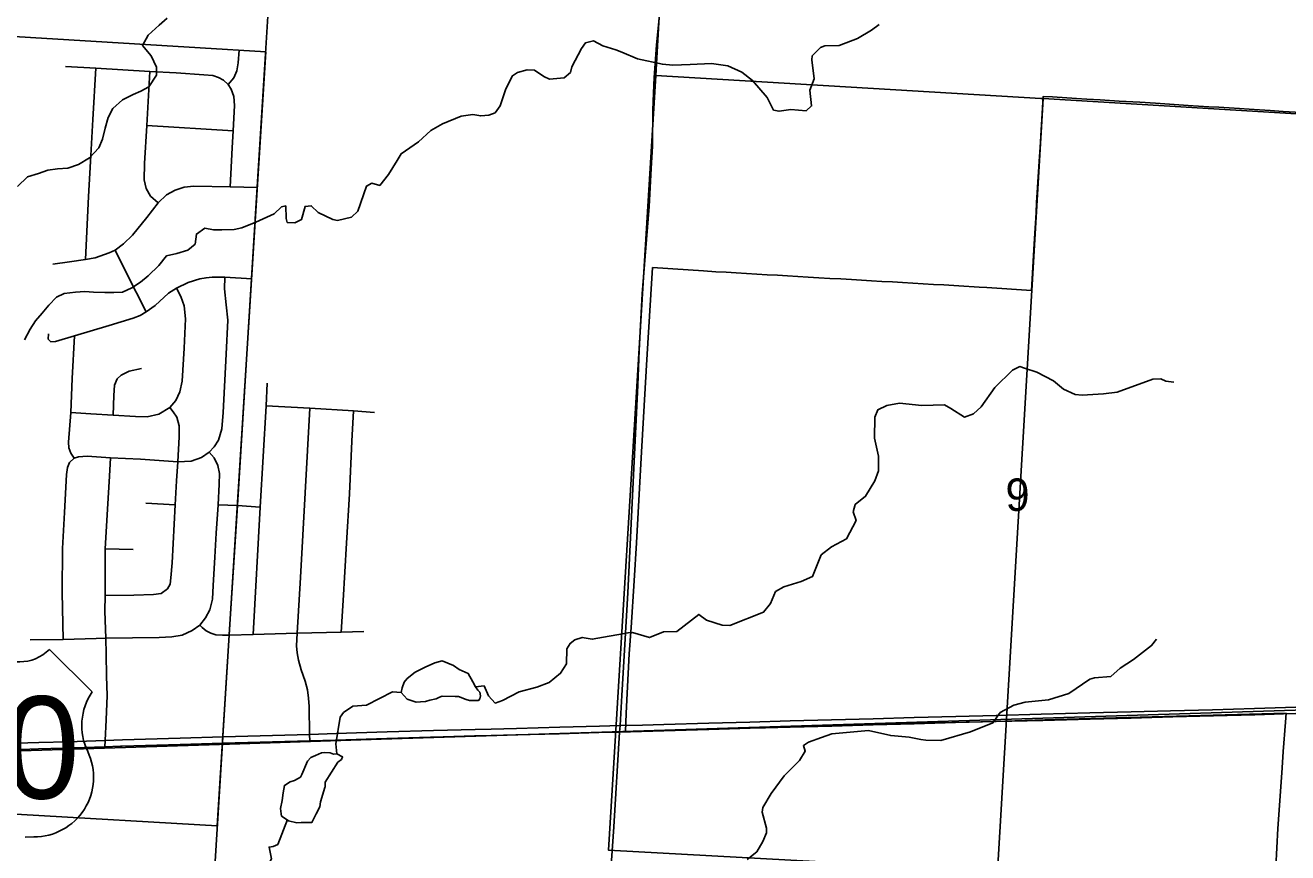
# Model space of a CAD drawing. Extents: x 114843 to 284848, y 317643 to 566895.
# Drawn here: x 266100 to 274704, y 384024 to 389660 of the extents above; entities that cross this region are included whole.
import ezdxf

# ---------------------------------------------------------------- set-up
doc = ezdxf.new("R2010")
doc.units = 0
for name, color, linetype in [('GM_X_City_Street', 7, 'Continuous'), ('GM_X_Corporation', 7, 'Continuous'), ('GM_X_County', 7, 'Continuous'), ('GM_X_Minor_Lake', 7, 'Continuous'), ('GM_X_Minor_River', 7, 'Continuous'), ('GM_X_Rail_Line', 7, 'Continuous'), ('GM_X_Section', 7, 'Continuous'), ('GM_X_Section_Text', 7, 'Continuous'), ('GM_X_Township', 7, 'Continuous'), ('GM_X_Township_Road', 7, 'Continuous'), ('GM_X_US_Route', 7, 'Continuous'), ('GM_X_US_Shield', 7, 'Continuous')]:
    doc.layers.add(name, color=color, linetype=linetype)

msp = doc.modelspace()

# ---------------------------------------------------------------- linework, layer by layer
at = {"layer": 'GM_X_City_Street'}
for p, q in [((266929.6, 388977.3), (267516.6, 388941.7)), ((266922.3, 386405.8), (267121.8, 386393.4)), ((267414.6, 386394.3), (267546.8, 386387.8)), ((267546.8, 386387.8), (267700.5, 386377.2)), ((266645.7, 386093.6), (266834.4, 386088.8))]:
    msp.add_line(p, q, dxfattribs=at)
for points in [[(267497.1, 388558.4), (267509.8, 388824.7), (267516.6, 388941.7), (267527.1, 389113.8), (267521.4, 389174.6), (267502.9, 389224.2), (267482.1, 389257.6), (267520.4, 389301), (267542.3, 389348.5), (267551.9, 389404.2), (267557.7, 389490.2)], [(266374.4, 389378.6), (266579.9, 389366.7), (266948.6, 389344.8), (267128.2, 389335.6), (267317.3, 389322.9), (267378.2, 389317.5), (267417.4, 389304.9), (267451.5, 389285.3), (267482.1, 389257.6)], [(266509.7, 388065.1), (266531.2, 388492.9), (266544.1, 388732.3), (266560.7, 389017.9), (266579.9, 389366.7)], [(267005.9, 388450.1), (266954.1, 388496.6), (266923.9, 388547.2), (266911.2, 388608), (266913.3, 388718), (266929.6, 388977.3), (266948.6, 389344.8)], [(266288.3, 388031.9), (266401.6, 388048), (266509.7, 388065.1), (266576.3, 388076.7), (266670.9, 388109), (266711.7, 388128), (266770.5, 388170.6), (266832, 388229.5), (266928.3, 388349.5), (267005.9, 388450.1), (267062.9, 388504.4), (267121.1, 388537.6), (267183, 388556.1), (267248.5, 388563.1), (267497.1, 388558.4), (267681.8, 388555.7)], [(266924.2, 387708.9), (266790.6, 387970.6), (266711.7, 388128)], [(266258.3, 387558.4), (266256.8, 387522.2), (266274.5, 387504.7), (266306.1, 387506.7), (266436.3, 387544.1), (266670.9, 387615.8), (266834.4, 387664.4), (266884, 387684.1), (266924.2, 387708.9), (266985.3, 387750.3), (267075.3, 387834.6), (267131, 387870), (267210.8, 387908.6), (267289.6, 387932), (267331.8, 387940.6), (267374.7, 387944), (267460.7, 387943.6), (267643, 387932.8)], [(267290.6, 385573.8), (267327.7, 385622.7), (267358.3, 385677.9), (267375.9, 385750.5), (267381.7, 385844.2), (267391.4, 386036.1), (267401.3, 386200), (267414.6, 386394.3), (267421.2, 386533), (267423, 386606.8), (267413.2, 386662.3), (267387.7, 386714.1), (267352.9, 386753.1), (267387.7, 386789), (267417.2, 386833.7), (267440.1, 386911.1), (267448, 387021.7), (267469.7, 387418.5), (267480.9, 387652), (267469.3, 387756), (267457.4, 387863.6), (267460.7, 387943.6)], [(267069.8, 385820.9), (267086.5, 385853.2), (267093.2, 385895.9), (267100.1, 385997.8), (267121.8, 386393.4), (267130.5, 386557.2), (267139.5, 386687.2), (267148.2, 386856.9), (267148.9, 386931.8), (267132.7, 386989.6), (267108.4, 387026.8), (267084.8, 387055.3), (267125.4, 387104.8), (267153.1, 387162.3), (267169.5, 387236.1), (267181.9, 387460.3), (267192.7, 387660.4), (267182.7, 387749.3), (267160.6, 387812.3), (267131, 387870)], [(266357.6, 385476.3), (266350.7, 385796.5), (266354.4, 386094.9), (266367.2, 386340.1), (266381.7, 386599.3), (266387.2, 386647.9), (266401, 386680.8), (266433, 386710.7), (266410.5, 386746.2), (266397.9, 386780.7), (266395.3, 386820.4), (266409.6, 387022.4), (266420.3, 387254.1), (266436.3, 387544.1)], [(266699.4, 387004.7), (266704.2, 387137.6), (266709, 387208.4), (266726.2, 387250.6), (266754.7, 387276), (266808.9, 387302.7), (266893, 387322.7)], [(267652.1, 385510.5), (267700.5, 386377.2), (267741.3, 387068.2), (267748.2, 387221.4)], [(266409.6, 387022.4), (266547.2, 387013), (266699.4, 387004.7), (266852.1, 386995.3), (266929.9, 386993.5), (267010.5, 387011.7), (267084.8, 387055.3)], [(267741.3, 387068.2), (268039.7, 387050.7), (268338, 387033.3), (268479.2, 387023.4)], [(268039.4, 384786.5), (268037.4, 384828.3), (268034.5, 385020.5), (268030.8, 385076.3), (268023.3, 385132.7), (268008.3, 385191.6), (267980.5, 385269.9), (267961.4, 385335.8), (267952.5, 385385.1), (267949.6, 385431.9), (267951.3, 385475.3), (267953.5, 385519.8), (267975, 385897.6), (268039.7, 387050.7)], [(268253.7, 385526.3), (268266.3, 385741.5), (268288.6, 386131.6), (268309.4, 386468.3), (268325.9, 386828.1), (268338, 387033.3)], [(266433, 386710.7), (266463.3, 386720.3), (266522.4, 386723.7), (266681, 386713.1), (266886.4, 386704.1), (267139.5, 386687.2), (267229.9, 386691.9), (267302.2, 386715.9), (267352.9, 386753.1)], [(266648.6, 385484.7), (266643.2, 385668), (266643.6, 385775.1), (266645.7, 386093.6), (266659.5, 386363.1), (266673.1, 386589), (266681, 386713.1)], [(266643.6, 385775.1), (266839, 385778.2), (266973.5, 385782.1), (267027.3, 385790.1), (267069.8, 385820.9)], [(266133.3, 385473.3), (266357.6, 385476.3), (266582.8, 385483.7), (266648.6, 385484.7), (267012, 385490.2), (267098.7, 385494.6), (267169.4, 385505.7), (267238.2, 385537.8), (267290.6, 385573.8), (267306.6, 385557), (267333, 385535), (267364.5, 385518.1), (267397.7, 385507.9), (267444.5, 385504.7), (267491.9, 385506.2)], [(267491.9, 385506.2), (267652.1, 385510.5), (267953.5, 385519.8), (268253.7, 385526.3), (268407.4, 385530)], [(266642.9, 384744.9), (266645.1, 384788.8), (266652.1, 384929.2), (266657.3, 385095.4), (266654.6, 385227), (266651.8, 385376.2), (266648.6, 385484.7)]]:
    msp.add_lwpolyline(points, dxfattribs=at)
at = {"layer": 'GM_X_Corporation'}
msp.add_lwpolyline([(274795.3, 389065.1), (274671.2, 389073.1), (274584, 389078.6), (274510.9, 389083.3), (274441.6, 389087.7), (274375.7, 389092), (274304.9, 389096.5), (274234.4, 389101), (274164.6, 389105.4), (274095, 389109.9), (274024.7, 389114.4), (273929.9, 389120.4), (273802.3, 389128.6), (273696.5, 389135.3), (273553.7, 389143.2), (273425.5, 389152), (273334.7, 389157.5), (273263.7, 389161.9), (273100.5, 389171.9), (273037, 389175.8), (273027.5, 389021.4), (273022.8, 388945.8), (273015.5, 388827), (273009.7, 388733.2), (273005.3, 388661.7), (273001.1, 388592.9), (272996.7, 388521.7), (272992.4, 388451.6), (272988.1, 388382.4), (272983.7, 388311), (272979.6, 388244.8), (272975.2, 388172.1), (272970.2, 388092.7), (272957.1, 387854), (272653.3, 387873.4), (272600.5, 387876.7), (272462, 387885.6), (272359.2, 387891.3), (272289.7, 387895.2), (272219.6, 387899.2), (272149, 387903.3), (272078.9, 387907.4), (272009.1, 387911.4), (271937.7, 387915.6), (271867.9, 387919.6), (271799.3, 387923.6), (271729.6, 387927.6), (271657.5, 387931.8), (271582.9, 387936.1), (271506.9, 387940.5), (271434.2, 387944.7), (271364.9, 387948.7), (271295.3, 387952.8), (271225.8, 387956.8), (271155.1, 387960.9), (271085.6, 387964.9), (271015.2, 387969), (270945.7, 387973), (270875.7, 387977.1), (270806.5, 387981.1), (270721.1, 387986.6), (270618.5, 387993.2), (270375, 388008.9), (270342.8, 387495.3), (270333.2, 387345.4), (270298.1, 386712.4), (270266.1, 386134), (270249.1, 385875.8), (270228.1, 385558.8), (270215.4, 385378.9), (270202.2, 385111.4), (270195.4, 384972.5), (270189.5, 384849.6), (270392.9, 384855.2), (270508, 384858.4), (270613.3, 384861.3), (270713.2, 384864), (270813.7, 384866.8), (270848.2, 384867.7), (270903.8, 384869.3), (271214.3, 384877.8), (271284.8, 384879.7), (271438.4, 384884), (271479.6, 384885.1), (271615, 384888.8), (271815.3, 384894.3), (271844.4, 384895.1), (272014.6, 384899.8), (272315.5, 384908), (272611.3, 384916.2), (272774.9, 384920.7), (273116, 384930), (274691.9, 384973.4), (274687.5, 384913), (274673.4, 384712.4), (274665.6, 384602.2), (274654.3, 384441.1), (274636.4, 384188.5), (274615.7, 383793.9)], dxfattribs=at)
at = {"layer": 'GM_X_County'}
for points in [[(270000.8, 400353.9), (269775.6, 396298.7), (269696.2, 394952.5), (269532.2, 392169.1), (267913.7, 392301.8), (267868.6, 391576.8), (267680.6, 388558.5), (267641.8, 387935.6), (267545.6, 386390.6), (267545.5, 386387.7), (267490.7, 385509), (267490.7, 385507.9), (267447.5, 384815.2), (267444.9, 384772.6), (267298.6, 382423.6), (267247.3, 381600.8), (267082, 378947.2)], [(267082, 378947.2), (267247.3, 381600.8), (267298.6, 382423.6), (267444.9, 384772.6), (267447.5, 384815.2), (267490.7, 385507.9), (267490.7, 385509), (267545.5, 386387.7), (267545.6, 386390.6), (267641.8, 387935.6), (267680.6, 388558.5), (267868.6, 391576.8), (267913.7, 392301.8), (269532.2, 392169.1), (269696.2, 394952.5), (269775.6, 396298.7), (270000.8, 400353.9)]]:
    msp.add_lwpolyline(points, dxfattribs=at)
at = {"layer": 'GM_X_Minor_Lake'}
for points in [[(269169, 385152.7), (269150.8, 385186.7), (269118.5, 385244.6), (269056.4, 385272.3), (269018.3, 385298.1), (268942.2, 385329.7), (268892.3, 385317.4), (268824.6, 385286.9), (268756.8, 385254.4), (268703.2, 385210), (268681.3, 385185.9), (268667.6, 385145.7), (268661.8, 385115.6)], [(268661.8, 385115.6), (268702, 385069.7), (268764.1, 385048.1), (268794, 385050.3), (268827.9, 385054.5), (268857.9, 385062.7), (268899.8, 385071), (268923.7, 385083.1), (268941.6, 385089.2), (269029.5, 385087.8), (269051.5, 385087.9), (269103.6, 385066.2), (269127.6, 385060.3), (269189.5, 385060.7), (269197.4, 385072.8), (269203.3, 385092.8), (269197.2, 385116.8), (269183.1, 385130.8), (269169, 385152.7)], [(268222.8, 384696.1), (268200.8, 384696), (268176.8, 384703.9), (268140.8, 384705.7), (268118.8, 384703.5), (268079, 384685.2), (268047.1, 384673), (268023.3, 384646.8), (267985.9, 384556.4), (267976, 384538.3), (267934.2, 384516), (267906.3, 384505.8), (267866.4, 384481.6), (267856.8, 384431.4), (267851.1, 384379.3), (267839.4, 384325.1), (267843.6, 384289), (267845.7, 384273), (267877.8, 384251.2), (267893.8, 384241.3)], [(267893.8, 384241.3), (267949.9, 384227.6), (267979.8, 384229.7), (268053.7, 384230.2), (268083.4, 384288.5), (268107, 384336.7), (268112.8, 384370.8), (268142.2, 384467.2), (268144.2, 384471.2), (268144, 384503.3), (268229.1, 384640.1), (268255, 384658.2), (268262.8, 384676.3), (268222.8, 384696.1)]]:
    msp.add_lwpolyline(points, dxfattribs=at)
at = {"layer": 'GM_X_Minor_River'}
for points in [[(266047.5, 388562.5), (266115.4, 388626.7), (266189.2, 388650.8), (266253.1, 388673), (266319, 388683.1), (266390.9, 388687.1), (266462.7, 388711.3), (266538.5, 388757.4), (266602.4, 388825.6), (266626.3, 388883.8), (266644.1, 388959.9), (266664, 389032.1), (266697.9, 389092.3), (266761.7, 389152.4), (266835.6, 389188.6), (266887.5, 389210.7), (266941.4, 389240.8), (266995.2, 389321), (266995.1, 389375.1), (266957.1, 389451.2), (266899.1, 389521.3), (266937, 389591.5), (267012.8, 389659.7), (267066.6, 389707.8)], [(267670.7, 388318.9), (267797.2, 388374.6), (267846.9, 388423), (267874.8, 388429.1), (267877.4, 388343), (267885.5, 388317), (267937.4, 388315.3), (267983.3, 388337.6), (268006.7, 388425.9), (268048.6, 388430.2), (268096.9, 388384.4), (268195, 388336.9), (268229, 388331.1), (268322.8, 388353.7), (268366.5, 388394), (268425.4, 388564.7), (268461.2, 388585), (268515.3, 388569.3), (268574.8, 388643.8), (268634.1, 388738.3), (268661.8, 388784.6), (268779.2, 388865.4), (268864.6, 388944.1), (268944.3, 388988.6), (269069.8, 389041.5), (269149.7, 389052), (269203.7, 389042.3), (269259.6, 389048.7), (269301.4, 389063), (269337.1, 389111.3), (269374.4, 389227.7), (269419.8, 389316.1), (269453.6, 389338.4), (269521.4, 389356.8), (269571.4, 389353.1), (269633.6, 389311.4), (269673.6, 389293.6), (269773.5, 389302.2), (269815.2, 389338.6), (269825, 389376.7), (269890.1, 389501.3), (269917.9, 389539.6), (269971.7, 389553.9), (270035.9, 389520.2), (270123.9, 389492.7), (270166, 389476.9), (270272.1, 389431.5), (270442.2, 389394.5), (270514.1, 389388.9), (270632, 389393.6), (270775.7, 389400.5), (270887.7, 389383.1), (270983.9, 389341.6), (271056.1, 389284), (271156.7, 389168.4), (271199.2, 389082.5), (271237.2, 389074.7), (271317, 389085.2), (271420.9, 389077.8), (271458.7, 389110.1), (271446.1, 389218.2), (271475.6, 389294.5), (271460.8, 389424.7), (271462.7, 389450.7), (271520.3, 389509.2), (271548.2, 389519.4), (271646, 389522), (271771.6, 389570.8), (271867.2, 389625.5), (271918.9, 389665.9)], [(266094.6, 387516.6), (266134.5, 387590.8), (266170.3, 387646.9), (266214.2, 387699.1), (266260.1, 387753.2), (266311.9, 387807.4), (266365.8, 387833.5), (266441.7, 387841.6), (266505.6, 387845.7), (266565.5, 387841.8), (266641.4, 387839.8), (266703.3, 387839.9), (266763.2, 387842), (266827, 387872.1), (266884.9, 387910.3), (266936.8, 387952.4), (267010.6, 388022.6), (267062.4, 388088.8), (267132.3, 388104.9), (267208.1, 388127), (267258, 388169.2), (267265.9, 388237.3), (267323.8, 388277.5), (267383.7, 388267.5), (267439.6, 388265.6), (267523.5, 388267.7), (267575.4, 388279.8), (267670.7, 388318.9)], [(269169, 385152.7), (269226.9, 385161.1), (269257.2, 385091.2), (269301.5, 385043.3), (269351.3, 385059.7), (269464.8, 385120.5), (269586.5, 385151.3), (269670.2, 385183.8), (269747.8, 385246.4), (269789.3, 385310.8), (269790.7, 385413), (269814.5, 385449.2), (269844.3, 385473.4), (269896.1, 385489.8), (269964.1, 385478.2), (270207.6, 385521.7), (270237.5, 385523.9), (270353.6, 385488.6), (270449.3, 385527.2), (270541.2, 385529.8), (270690.3, 385646.9), (270742.5, 385607.1), (270848.6, 385573.7), (270902.5, 385572), (271131.7, 385661.6), (271179.3, 385722), (271212.8, 385802.4), (271268.5, 385834.8), (271388.2, 385871.6), (271465.9, 385906.1), (271522.9, 386052.7), (271594.5, 386107.2), (271696.1, 386162), (271763.3, 386286.6), (271742.9, 386344.6), (271756.6, 386394.8), (271826.2, 386451.3), (271889.5, 386557.9), (271915.1, 386624.2), (271914.5, 386724.4), (271887.8, 386846.4), (271888.9, 386990.7), (271910.6, 387040.9), (271970.3, 387069.3), (272058.1, 387085.9), (272210.1, 387070.8), (272363.9, 387073.7), (272408, 387049.9), (272500.2, 386990.4), (272562, 387012.8), (272613.7, 387061.2), (272706.8, 387192), (272827.9, 387311), (272877.7, 387335.3), (272909.8, 387323.5), (272993.8, 387296), (273106.1, 387238.5), (273174.3, 387180.8), (273254.4, 387145.2), (273302.4, 387139.5), (273412.2, 387148.2), (273448.2, 387148.4), (273542, 387161), (273783.2, 387248.6), (273839.1, 387251), (273873.2, 387235.2), (273927.2, 387229.5)], [(271019.9, 383977.6), (271085.5, 384030.1), (271127.1, 384100.5), (271150.7, 384158.8), (271150.5, 384190.9), (271121.9, 384300.9), (271125.7, 384331), (271183, 384427.5), (271272.2, 384548.3), (271375.5, 384651.1), (271415.1, 384715.5), (271402.8, 384753.5), (271438.7, 384777.7), (271526.4, 384808.3), (271596.1, 384832.8), (271845.7, 384856.4), (271997.8, 384821.2), (272123.7, 384809.9), (272203.7, 384794.4), (272237.7, 384790.6), (272339.6, 384787.2), (272541, 384846.5), (272694.5, 384907.6), (272744, 384978), (272837.6, 385028.7), (272913.4, 385049.2), (273073.1, 385064.2), (273212.7, 385109.1), (273353.9, 385206.1), (273385.8, 385214.4), (273497.7, 385225.1), (273561.2, 385281.6), (273652.8, 385340.2), (273776.1, 385435.1), (273809.8, 385479.4)], [(268222.8, 384696.1), (268216.3, 384766.2), (268245.2, 384946.7), (268269, 384979), (268332.7, 385021.4), (268426.6, 385028), (268603.8, 385119.3), (268661.8, 385115.6)], [(267345.8, 383101.9), (267416.8, 383164.2), (267444.5, 383216.5), (267454.2, 383266.6), (267449.9, 383304.7), (267393, 383468.7), (267388.3, 383596.9), (267394, 383633), (267431.9, 383655.3), (267449.6, 383697.5), (267495.2, 383751.9), (267522.6, 383854.2), (267556.4, 383870.5), (267596.6, 383838.6), (267618.7, 383808.7), (267668.7, 383803), (267700.5, 383837.3), (267777.5, 383982), (267761.1, 384062.1), (267789, 384066.3), (267820.9, 384080.5), (267887.8, 384249.2)]]:
    msp.add_lwpolyline(points, dxfattribs=at)
at = {"layer": 'GM_X_Rail_Line'}
for points in [[(267424.2, 384761.3), (268525.5, 384796.3), (276184, 385040.8), (281201.1, 385170.8), (282582.5, 385211.5), (284847.9, 385265.3)], [(232892, 384843.7), (237074.9, 384701), (241131.6, 384553), (246968.2, 384346.9), (248348.6, 384299.5), (249786.5, 384301.5), (254141.3, 384374.7), (261362.9, 384568.7), (267424.2, 384761.3)]]:
    msp.add_lwpolyline(points, dxfattribs=at)
at = {"layer": 'GM_X_Section'}
for points in [[(270556.7, 392127.4), (272331, 392035.6), (275141.7, 391884.2), (275842.8, 391845.5), (275661.7, 389002.3), (273036.5, 389161.3), (273020.5, 389162.2), (270397.5, 389318.2)], [(265051.2, 389641.9), (267739.2, 389478.2), (267407.7, 384207.7), (264739.3, 384361.7)], [(270397.5, 389318.2), (273020.5, 389162.2), (273036.5, 389161.3), (272726.4, 383895.4), (270073.6, 384042)], [(273036.5, 389161.3), (275661.7, 389002.3), (275329.8, 383735.9), (272726.4, 383895.4)]]:
    msp.add_lwpolyline(points, close=True, dxfattribs=at)
at = {"layer": 'GM_X_Township'}
for points in [[(247991.6, 393503.9), (249916.2, 393300.3), (251959.2, 393171), (253231.9, 393090.4), (254678.3, 392998.9), (255646.3, 392938), (258767.6, 392810.1), (261271.7, 392664.4), (264157.4, 392496.6), (267913.7, 392301.8), (267868.6, 391576.8), (267680.6, 388558.5), (267641.8, 387935.6), (267545.6, 386390.6), (267545.5, 386387.7), (267490.7, 385509), (267490.7, 385507.9), (267447.5, 384815.2), (267444.9, 384772.6), (267298.6, 382423.6), (267247.3, 381600.8), (267082, 378947.2)], [(267082, 378947.2), (267247.3, 381600.8), (267298.6, 382423.6), (267444.9, 384772.6), (267447.5, 384815.2), (267490.7, 385507.9), (267490.7, 385509), (267545.5, 386387.7), (267545.6, 386390.6), (267641.8, 387935.6), (267680.6, 388558.5), (267868.6, 391576.8), (267913.7, 392301.8), (269532.2, 392169.1), (270796.8, 392126.6), (271237.5, 392121.7), (272491, 392012), (274510.2, 391914.1), (274550.9, 391915.6), (275173.9, 391893.8), (275862.7, 391869.4), (277595.5, 391782.5), (282097.8, 391536.1), (284847.9, 391378.8)]]:
    msp.add_lwpolyline(points, dxfattribs=at)
at = {"layer": 'GM_X_Township_Road'}
for points in [[(270794.1, 392109.5), (270786.4, 392080.9), (270780.5, 392050.1), (270754, 391946), (270737.5, 391855.9), (270717, 391767.8), (270674, 391569.6), (270637.1, 391409.5), (270612.4, 391275.3), (270600.9, 391226.2), (270579.7, 391137.2), (270557, 391019.1), (270520.1, 390848.9), (270501.6, 390750.8), (270480.9, 390630.7), (270465.6, 390386.2), (270452.1, 390107.7), (270434.8, 389865.3), (270400.9, 389526.7), (270385.7, 389304.4), (270378.7, 389142.2)], [(270378.7, 389142.2), (270378.3, 389131.8), (270376.5, 389089.9), (270375.1, 388835.4), (270366.2, 388685.1), (270352.8, 388426.6), (270329.2, 388144.1), (270303.5, 387829.6), (270283.4, 387444.9), (270274.9, 387209.1), (270206.5, 385793.4), (270186.3, 385442.6), (270166.2, 385093.8), (270153.6, 384889.2), (270149.4, 384845.1)], [(270149.4, 384845.1), (270110.7, 384200.2), (270021.7, 382921.7), (270007.5, 382699.5), (270003.2, 382618.1)]]:
    msp.add_lwpolyline(points, dxfattribs=at)
at = {"layer": 'GM_X_US_Route'}
msp.add_line((274610.4, 384967.3), (274673.8, 384969), dxfattribs=at)
for points in [[(270153.6, 384889.2), (270305.3, 384893), (270451.8, 384897.2), (270757.7, 384906.2), (271038.8, 384914), (271313.1, 384922.1), (271595.1, 384929.6), (271877.4, 384936.7), (272157.5, 384944.8), (272442.2, 384951.3), (272716.1, 384959.4), (273024.2, 384966.6), (273355.8, 384976.2), (273636.1, 384983.5), (273903.4, 384990.3), (274191.3, 384998), (274477.7, 385006.7), (274757.8, 385014), (275038.8, 385022.1), (275134, 385024.6)], [(271144.8, 384874.3), (271313.6, 384879.2), (271595.7, 384886.8), (271878, 384893.9), (272158, 384902), (272439.1, 384910.3), (272716.6, 384916.6), (273035, 384925.2), (273356.3, 384933.3), (273636.6, 384940.7), (273919.7, 384949.5), (274197.2, 384956.8), (274478.3, 384963.9), (274610.4, 384967.3)], [(274673.8, 384969), (274758.3, 384971.2)], [(267448.7, 384812.4), (268037.4, 384828.3), (268218.4, 384835.1), (268567.2, 384846.2), (268882, 384855.3), (269165.9, 384863.2), (269275.4, 384865.7)], [(269274.3, 384821.7), (269443.2, 384825.6), (269737.9, 384834.3), (270009.6, 384842.1), (270149.4, 384845.1)], [(269275.4, 384865.7), (269447.4, 384869.7), (269742.1, 384878.4), (270013.8, 384886.2), (270153.6, 384889.2)], [(270149.4, 384845.1), (270452.3, 384854.4), (270758.3, 384863.4), (271039.4, 384871.2), (271144.8, 384874.3)], [(264785.9, 384690.5), (264876.2, 384713.6), (265113.6, 384726.7), (265432, 384743.6), (265683, 384755.5), (265965.7, 384767.7), (266193.3, 384774.7), (266389.1, 384778.6), (266645.1, 384788.8), (266763.4, 384792), (267155.5, 384803), (267448.7, 384812.4)], [(264839.3, 384681.6), (264876.7, 384675.3), (265117.3, 384685.3), (265434.3, 384699.6), (265680.8, 384711.6), (265955.1, 384722.3), (266191.1, 384730.8), (266358.4, 384735.8), (266642.9, 384744.9), (266750, 384749.4)], [(266750, 384749.4), (266760.7, 384749.8), (267156.1, 384760.3), (267446, 384769.8)], [(267446, 384769.8), (268039.4, 384786.5), (268214.2, 384791), (268563, 384802.1), (268862.3, 384810.8)], [(268862.3, 384810.8), (268877.8, 384811.2), (269161.6, 384819.1), (269274.3, 384821.7)]]:
    msp.add_lwpolyline(points, dxfattribs=at)
at = {"layer": 'GM_X_US_Shield'}
for p, q in [((266557, 385120.3), (266264.8, 385408.2)), ((266100, 384130.7), (266158, 384131.1))]:
    msp.add_line(p, q, dxfattribs=at)
for centre, radius, start, end in [((266060.3, 385613.9), 290.1, 225.98824, 314.84224), ((266891.3, 384889.8), 406.1, 145.41431, 205.86812), ((266159.6, 384537.2), 406.1, 269.77698, 25.58332)]:
    msp.add_arc(centre, radius, start, end, dxfattribs=at)

# ---------------------------------------------------------------- texts
at = {"layer": 'GM_X_Section_Text'}
msp.add_text('9', height=221, rotation=0.41545, dxfattribs=at).set_placement((272780.7, 386351.3))
at = {"layer": 'GM_X_US_Shield'}
msp.add_text('40', height=696.14, rotation=0.41522, dxfattribs=at).set_placement((265438.9, 384387))

doc.saveas('drawing.dxf')
